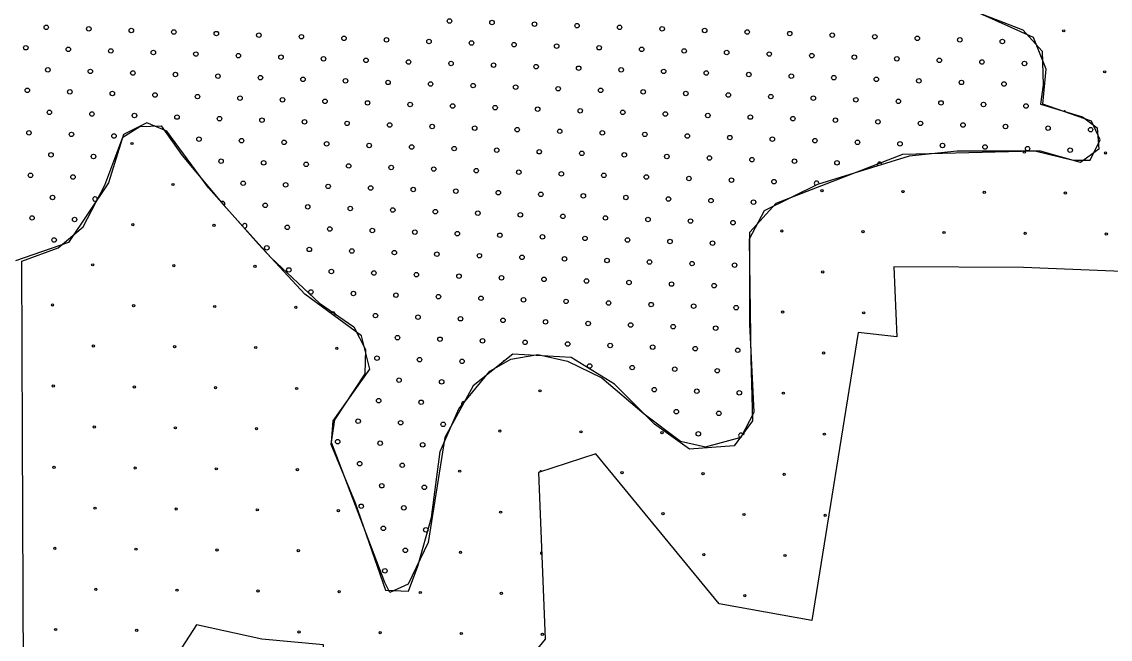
# Model space of a CAD drawing. Extents: x 1612280 to 1883141, y 560852 to 780851.
# Drawn here: x 1800319 to 1805479, y 648821 to 651748 of the extents above; entities that cross this region are included whole.
import ezdxf

# ---------------------------------------------------------------- set-up
doc = ezdxf.new("R2010")
doc.units = 0
for name, color, linetype in [('DESIGN - EROSION CONTROL - Devices', 7, 'Continuous'), ('DESIGN - SCRATCH - User 1', 7, 'Continuous'), ('DESIGN - TRAFFIC CONTROL PERMANENT - Pavement Marking Text', 7, 'Continuous')]:
    doc.layers.add(name, color=color, linetype=linetype)

msp = doc.modelspace()

# ---------------------------------------------------------------- linework, layer by layer
at = {"layer": 'DESIGN - EROSION CONTROL - Devices'}
for centre in [(1805258.6, 651704.7), (1805258.6, 651704.7), (1805452.8, 651510.5), (1805452.8, 651510.5), (1800841.9, 651170.8), (1800841.9, 651170.8), (1805072, 651129.7), (1805072, 651129.7), (1805456.5, 651126), (1805456.5, 651126), (1801036, 650976.6), (1801036, 650976.6), (1804112.5, 650946.8), (1804112.5, 650946.8), (1804497, 650943), (1804497, 650943), (1804881.6, 650939.3), (1804881.6, 650939.3), (1805266.1, 650935.6), (1805266.1, 650935.6), (1800845.6, 650786.2), (1800845.6, 650786.2), (1801230.2, 650782.5), (1801230.2, 650782.5), (1803922, 650756.4), (1803922, 650756.4), (1804306.6, 650752.6), (1804306.6, 650752.6), (1804691.2, 650748.9), (1804691.2, 650748.9), (1805075.7, 650745.2), (1805075.7, 650745.2), (1805460.3, 650741.4), (1805460.3, 650741.4), (1800655.2, 650595.8), (1800655.2, 650595.8), (1801039.8, 650592.1), (1801039.8, 650592.1), (1801424.3, 650588.4), (1801424.3, 650588.4), (1804116.2, 650562.2), (1804116.2, 650562.2), (1800464.8, 650405.4), (1800464.8, 650405.4), (1800849.4, 650401.7), (1800849.4, 650401.7), (1801233.9, 650398), (1801233.9, 650398), (1801618.5, 650394.2), (1801618.5, 650394.2), (1803925.8, 650371.8), (1803925.8, 650371.8), (1804310.3, 650368.1), (1804310.3, 650368.1), (1800658.9, 650211.3), (1800658.9, 650211.3), (1801043.5, 650207.5), (1801043.5, 650207.5), (1801428.1, 650203.8), (1801428.1, 650203.8), (1801812.6, 650200.1), (1801812.6, 650200.1), (1804119.9, 650177.7), (1804119.9, 650177.7), (1800468.5, 650020.9), (1800468.5, 650020.9), (1800853.1, 650017.1), (1800853.1, 650017.1), (1801237.6, 650013.4), (1801237.6, 650013.4), (1801622.2, 650009.7), (1801622.2, 650009.7), (1802775.9, 649998.5), (1802775.9, 649998.5), (1803929.5, 649987.3), (1803929.5, 649987.3), (1800662.7, 649826.7), (1800662.7, 649826.7), (1801047.2, 649823), (1801047.2, 649823), (1801431.8, 649819.3), (1801431.8, 649819.3), (1802585.4, 649808.1), (1802585.4, 649808.1), (1802970, 649804.3), (1802970, 649804.3), (1803354.5, 649800.6), (1803354.5, 649800.6), (1804123.7, 649793.1), (1804123.7, 649793.1), (1800472.3, 649636.3), (1800472.3, 649636.3), (1800856.8, 649632.6), (1800856.8, 649632.6), (1801241.4, 649628.8), (1801241.4, 649628.8), (1801625.9, 649625.1), (1801625.9, 649625.1), (1802395, 649617.6), (1802395, 649617.6), (1803164.1, 649610.2), (1803164.1, 649610.2), (1803548.7, 649606.4), (1803548.7, 649606.4), (1803933.2, 649602.7), (1803933.2, 649602.7), (1800666.4, 649442.2), (1800666.4, 649442.2), (1801051, 649438.4), (1801051, 649438.4), (1801435.5, 649434.7), (1801435.5, 649434.7), (1801820.1, 649431), (1801820.1, 649431), (1802589.2, 649423.5), (1802589.2, 649423.5), (1803358.3, 649416), (1803358.3, 649416), (1803742.8, 649412.3), (1803742.8, 649412.3), (1804127.4, 649408.6), (1804127.4, 649408.6), (1800476, 649251.8), (1800476, 649251.8), (1800860.6, 649248), (1800860.6, 649248), (1801245.1, 649244.3), (1801245.1, 649244.3), (1801629.7, 649240.6), (1801629.7, 649240.6), (1802398.8, 649233.1), (1802398.8, 649233.1), (1803552.4, 649221.9), (1803552.4, 649221.9), (1803937, 649218.2), (1803937, 649218.2), (1800670.1, 649057.6), (1800670.1, 649057.6), (1801054.7, 649053.9), (1801054.7, 649053.9), (1801439.3, 649050.1), (1801439.3, 649050.1), (1801823.8, 649046.4), (1801823.8, 649046.4), (1802208.4, 649042.7), (1802208.4, 649042.7), (1802592.9, 649038.9), (1802592.9, 649038.9), (1803746.6, 649027.7), (1803746.6, 649027.7), (1800479.7, 648867.2), (1800479.7, 648867.2), (1800864.3, 648863.5), (1800864.3, 648863.5), (1801633.4, 648856), (1801633.4, 648856), (1802017.9, 648852.3), (1802017.9, 648852.3), (1802402.5, 648848.5), (1802402.5, 648848.5), (1802787.1, 648844.8), (1802787.1, 648844.8)]:
    msp.add_circle(centre, 5.28, dxfattribs=at)
for centre, start, end in [((1805262.4, 651320.1), 354.411, 147.2623), ((1803739.1, 649796.9), 242.5044, 63.1654), ((1802779.6, 649613.9), 23.2504, 192.9865), ((1802783.3, 649229.4), 91.8748, 272.6721)]:
    msp.add_arc(centre, 5.28, start, end, dxfattribs=at)
at = {"layer": 'DESIGN - SCRATCH - User 1'}
for points in [[(1804495.9, 651120.5), (1805121.7, 651136.5), (1805303.7, 651091.8), (1805383.6, 651091.8), (1805431.4, 651187.6), (1805389.9, 651277.1), (1805160, 651357), (1805176, 651523.2), (1805115.3, 651673.4), (1804815.2, 651807.6), (1804502.3, 651935.4), (1804278.8, 651925.8), (1804199, 651986.5), (1803953.1, 652085.6), (1803857.3, 652184.7), (1803838.2, 652449.9), (1803962.7, 652692.8), (1803991.4, 652820.6), (1804045.7, 653002.7), (1804151.9, 653135.1)], [(1804495.9, 651120.5), (1805121.7, 651136.5), (1805303.7, 651091.8), (1805383.6, 651091.8), (1805431.4, 651187.6), (1805389.9, 651277.1), (1805160, 651357), (1805176, 651523.2), (1805115.3, 651673.4), (1804815.2, 651807.6), (1804502.3, 651935.4), (1804278.8, 651925.8), (1804199, 651986.5), (1803953.1, 652085.6), (1803857.3, 652184.7), (1803838.2, 652449.9), (1803962.7, 652692.8), (1803991.4, 652820.6), (1804045.7, 653002.7), (1804151.9, 653135.1)], [(1804761.8, 651825.9), (1805065.4, 651708.7), (1805156.5, 651608.9), (1805160.9, 651448.3), (1805147.8, 651357.2), (1805347.4, 651296.4), (1805416.8, 651244.3), (1805425.5, 651144.5), (1805337.6, 651079.9)], [(1804761.8, 651825.9), (1805065.4, 651708.7), (1805156.5, 651608.9), (1805160.9, 651448.3), (1805147.8, 651357.2), (1805347.4, 651296.4), (1805416.8, 651244.3), (1805425.5, 651144.5), (1805337.6, 651079.9)], [(1805337.6, 651079.9), (1805148.3, 651135.1), (1804753.8, 651135.1), (1804525.1, 651111.4), (1804091.2, 650977.2), (1803838.8, 650850.9), (1803767.8, 650716.7), (1803775.7, 650148.4), (1803783.6, 649856.3), (1803696.8, 649737.9), (1803483.8, 649722.1), (1803318.1, 649840.5), (1803128.8, 650030), (1802923.7, 650156.3), (1802647.6, 650172.1), (1802458.3, 650022.1), (1802324.2, 649777.4), (1802245.3, 649280.1), (1802150.6, 649082.8), (1802063.9, 649043.3), (1802040.2, 649090.7), (1801787.7, 649753.7), (1801795.6, 649856.3), (1801969.2, 650101), (1801929.7, 650258.9), (1801661.5, 650456.3), (1801440.6, 650693.1), (1801204, 650961.4), (1801006.8, 651229.8), (1800912.1, 651269.3), (1800801.7, 651214), (1800730.7, 650985.1), (1800541.4, 650701), (1800289.8, 650615)], [(1805337.6, 651079.9), (1805148.3, 651135.1), (1804753.8, 651135.1), (1804525.1, 651111.4), (1804091.2, 650977.2), (1803838.8, 650850.9), (1803767.8, 650716.7), (1803775.7, 650148.4), (1803783.6, 649856.3), (1803696.8, 649737.9), (1803483.8, 649722.1), (1803318.1, 649840.5), (1803128.8, 650030), (1802923.7, 650156.3), (1802647.6, 650172.1), (1802458.3, 650022.1), (1802324.2, 649777.4), (1802245.3, 649280.1), (1802150.6, 649082.8), (1802063.9, 649043.3), (1802040.2, 649090.7), (1801787.7, 649753.7), (1801795.6, 649856.3), (1801969.2, 650101), (1801929.7, 650258.9), (1801661.5, 650456.3), (1801440.6, 650693.1), (1801204, 650961.4), (1801006.8, 651229.8), (1800912.1, 651269.3), (1800801.7, 651214), (1800730.7, 650985.1), (1800541.4, 650701), (1800289.8, 650615)], [(1800329, 648292.5), (1800322.7, 649784.8), (1800319.5, 650612.5), (1800491.9, 650676.4), (1800610, 650775.4), (1800712.2, 650973.6), (1800798.4, 651200.5), (1800878.2, 651251.6), (1800980.4, 651254.8), (1801079.4, 651114.2), (1801274.2, 650880.9), (1801500.9, 650628.4), (1801730.8, 650414.3), (1801893.6, 650302.5), (1801947.9, 650193.8), (1801944.7, 650078.8), (1801801, 649861.5), (1801785, 649746.5), (1801900, 649468.4), (1802043.7, 649053), (1802152.2, 649049.8), (1802196.9, 649168.1), (1802260.8, 649398.1), (1802302.3, 649711.3), (1802391.7, 649912.6)], [(1800329, 648292.5), (1800322.7, 649784.8), (1800319.5, 650612.5), (1800491.9, 650676.4), (1800610, 650775.4), (1800712.2, 650973.6), (1800798.4, 651200.5), (1800878.2, 651251.6), (1800980.4, 651254.8), (1801079.4, 651114.2), (1801274.2, 650880.9), (1801500.9, 650628.4), (1801730.8, 650414.3), (1801893.6, 650302.5), (1801947.9, 650193.8), (1801944.7, 650078.8), (1801801, 649861.5), (1801785, 649746.5), (1801900, 649468.4), (1802043.7, 649053), (1802152.2, 649049.8), (1802196.9, 649168.1), (1802260.8, 649398.1), (1802302.3, 649711.3), (1802391.7, 649912.6)], [(1802391.7, 649912.6), (1802538.6, 650091.5), (1802637.6, 650149.1), (1802765.3, 650171.4), (1802905.8, 650139.5), (1803068.6, 650059.6), (1803269.8, 649890.2), (1803442.2, 649759.2), (1803560.4, 649733.6), (1803729.6, 649778.4), (1803790.3, 649896.6), (1803771.1, 650315.2), (1803771.1, 650749.8), (1803895.6, 650887.3), (1804495.9, 651120.5)], [(1802391.7, 649912.6), (1802538.6, 650091.5), (1802637.6, 650149.1), (1802765.3, 650171.4), (1802905.8, 650139.5), (1803068.6, 650059.6), (1803269.8, 649890.2), (1803442.2, 649759.2), (1803560.4, 649733.6), (1803729.6, 649778.4), (1803790.3, 649896.6), (1803771.1, 650315.2), (1803771.1, 650749.8), (1803895.6, 650887.3), (1804495.9, 651120.5)], [(1806050.3, 650868.7), (1805919.6, 650533.9), (1805496.3, 650565.3), (1805067.7, 650583.6), (1804453.6, 650586.2), (1804466.8, 650254.1)], [(1806050.3, 650868.7), (1805919.6, 650533.9), (1805496.3, 650565.3), (1805067.7, 650583.6), (1804453.6, 650586.2), (1804466.8, 650254.1)], [(1804466.8, 650254.1), (1804283.9, 650275), (1804064.4, 648909.8), (1803625.4, 648988.2), (1803040, 649699.6)], [(1804466.8, 650254.1), (1804283.9, 650275), (1804064.4, 648909.8), (1803625.4, 648988.2), (1803040, 649699.6)], [(1803040, 649699.6), (1802768.2, 649610.7), (1802799.6, 648820.8), (1802693.2, 648690.9), (1801748, 648666.2), (1801749.1, 648794.7), (1801456.4, 648820.8), (1801148, 648888.8), (1801012.1, 648679.6), (1800850.1, 648679.6), (1800808.3, 648423.3), (1800329, 648292.5)], [(1803040, 649699.6), (1802768.2, 649610.7), (1802799.6, 648820.8), (1802693.2, 648690.9), (1801748, 648666.2), (1801749.1, 648794.7), (1801456.4, 648820.8), (1801148, 648888.8), (1801012.1, 648679.6), (1800850.1, 648679.6), (1800808.3, 648423.3), (1800329, 648292.5)]]:
    msp.add_lwpolyline(points, dxfattribs=at)
at = {"layer": 'DESIGN - TRAFFIC CONTROL PERMANENT - Pavement Marking Text'}
for centre in [(1802346.7, 651751.4), (1802346.7, 651751.4), (1802548.3, 651743.9), (1802548.3, 651743.9), (1802749.9, 651736.5), (1802749.9, 651736.5), (1802951.5, 651729), (1802951.5, 651729), (1800435.1, 651721.5), (1800435.1, 651721.5), (1800636.7, 651714.1), (1800636.7, 651714.1), (1800838.4, 651706.6), (1800838.4, 651706.6), (1801040, 651699.1), (1801040, 651699.1), (1801241.6, 651691.7), (1801241.6, 651691.7), (1801443.2, 651684.2), (1801443.2, 651684.2), (1801644.8, 651676.7), (1801644.8, 651676.7), (1803153.1, 651721.5), (1803153.1, 651721.5), (1803354.7, 651714.1), (1803354.7, 651714.1), (1803556.4, 651706.6), (1803556.4, 651706.6), (1803758, 651699.1), (1803758, 651699.1), (1803959.6, 651691.7), (1803959.6, 651691.7), (1804161.2, 651684.2), (1804161.2, 651684.2), (1804362.8, 651676.7), (1804362.8, 651676.7), (1800338.1, 651624.5), (1800338.1, 651624.5), (1801846.4, 651669.3), (1801846.4, 651669.3), (1802048, 651661.8), (1802048, 651661.8), (1802249.6, 651654.3), (1802249.6, 651654.3), (1802451.2, 651646.9), (1802451.2, 651646.9), (1802652.8, 651639.4), (1802652.8, 651639.4), (1802854.5, 651631.9), (1802854.5, 651631.9), (1803056.1, 651624.5), (1803056.1, 651624.5), (1804564.4, 651669.3), (1804564.4, 651669.3), (1804766, 651661.8), (1804766, 651661.8), (1804967.6, 651654.3), (1804967.6, 651654.3), (1800539.7, 651617), (1800539.7, 651617), (1800741.3, 651609.5), (1800741.3, 651609.5), (1800942.9, 651602.1), (1800942.9, 651602.1), (1801144.5, 651594.6), (1801144.5, 651594.6), (1801346.1, 651587.1), (1801346.1, 651587.1), (1801547.7, 651579.6), (1801547.7, 651579.6), (1801749.3, 651572.2), (1801749.3, 651572.2), (1803257.7, 651617), (1803257.7, 651617), (1803459.3, 651609.5), (1803459.3, 651609.5), (1803660.9, 651602.1), (1803660.9, 651602.1), (1803862.5, 651594.6), (1803862.5, 651594.6), (1804064.1, 651587.1), (1804064.1, 651587.1), (1804265.7, 651579.6), (1804265.7, 651579.6), (1804467.3, 651572.2), (1804467.3, 651572.2), (1800442.6, 651519.9), (1800442.6, 651519.9), (1801950.9, 651564.7), (1801950.9, 651564.7), (1802152.6, 651557.2), (1802152.6, 651557.2), (1802354.2, 651549.8), (1802354.2, 651549.8), (1802555.8, 651542.3), (1802555.8, 651542.3), (1802757.4, 651534.8), (1802757.4, 651534.8), (1802959, 651527.4), (1802959, 651527.4), (1803160.6, 651519.9), (1803160.6, 651519.9), (1804668.9, 651564.7), (1804668.9, 651564.7), (1804870.6, 651557.2), (1804870.6, 651557.2), (1805072.2, 651549.8), (1805072.2, 651549.8), (1800644.2, 651512.4), (1800644.2, 651512.4), (1800845.8, 651505), (1800845.8, 651505), (1801047.4, 651497.5), (1801047.4, 651497.5), (1801249, 651490), (1801249, 651490), (1801450.6, 651482.6), (1801450.6, 651482.6), (1801652.3, 651475.1), (1801652.3, 651475.1), (1801853.9, 651467.6), (1801853.9, 651467.6), (1803362.2, 651512.4), (1803362.2, 651512.4), (1803563.8, 651505), (1803563.8, 651505), (1803765.4, 651497.5), (1803765.4, 651497.5), (1803967, 651490), (1803967, 651490), (1804168.7, 651482.6), (1804168.7, 651482.6), (1804370.3, 651475.1), (1804370.3, 651475.1), (1804571.9, 651467.6), (1804571.9, 651467.6), (1800345.5, 651422.8), (1800345.5, 651422.8), (1802055.5, 651460.2), (1802055.5, 651460.2), (1802257.1, 651452.7), (1802257.1, 651452.7), (1802458.7, 651445.2), (1802458.7, 651445.2), (1802660.3, 651437.8), (1802660.3, 651437.8), (1802861.9, 651430.3), (1802861.9, 651430.3), (1803063.5, 651422.8), (1803063.5, 651422.8), (1804773.5, 651460.2), (1804773.5, 651460.2), (1804975.1, 651452.7), (1804975.1, 651452.7), (1800547.1, 651415.4), (1800547.1, 651415.4), (1800748.7, 651407.9), (1800748.7, 651407.9), (1800950.4, 651400.4), (1800950.4, 651400.4), (1801152, 651393), (1801152, 651393), (1801353.6, 651385.5), (1801353.6, 651385.5), (1801555.2, 651378), (1801555.2, 651378), (1801756.8, 651370.6), (1801756.8, 651370.6), (1803265.1, 651415.4), (1803265.1, 651415.4), (1803466.8, 651407.9), (1803466.8, 651407.9), (1803668.4, 651400.4), (1803668.4, 651400.4), (1803870, 651393), (1803870, 651393), (1804071.6, 651385.5), (1804071.6, 651385.5), (1804273.2, 651378), (1804273.2, 651378), (1804474.8, 651370.6), (1804474.8, 651370.6), (1800450.1, 651318.3), (1800450.1, 651318.3), (1801958.4, 651363.1), (1801958.4, 651363.1), (1802160, 651355.6), (1802160, 651355.6), (1802361.6, 651348.2), (1802361.6, 651348.2), (1802563.2, 651340.7), (1802563.2, 651340.7), (1802764.8, 651333.2), (1802764.8, 651333.2), (1802966.5, 651325.8), (1802966.5, 651325.8), (1803168.1, 651318.3), (1803168.1, 651318.3), (1804676.4, 651363.1), (1804676.4, 651363.1), (1804878, 651355.6), (1804878, 651355.6), (1805079.6, 651348.2), (1805079.6, 651348.2), (1800651.7, 651310.8), (1800651.7, 651310.8), (1800853.3, 651303.4), (1800853.3, 651303.4), (1801054.9, 651295.9), (1801054.9, 651295.9), (1801256.5, 651288.4), (1801256.5, 651288.4), (1801458.1, 651281), (1801458.1, 651281), (1801659.7, 651273.5), (1801659.7, 651273.5), (1801861.3, 651266), (1801861.3, 651266), (1803369.7, 651310.8), (1803369.7, 651310.8), (1803571.3, 651303.4), (1803571.3, 651303.4), (1803772.9, 651295.9), (1803772.9, 651295.9), (1803974.5, 651288.4), (1803974.5, 651288.4), (1804176.1, 651281), (1804176.1, 651281), (1804377.7, 651273.5), (1804377.7, 651273.5), (1804579.3, 651266), (1804579.3, 651266), (1800353, 651221.2), (1800353, 651221.2), (1800554.6, 651213.8), (1800554.6, 651213.8), (1802062.9, 651258.6), (1802062.9, 651258.6), (1802264.6, 651251.1), (1802264.6, 651251.1), (1802466.2, 651243.6), (1802466.2, 651243.6), (1802667.8, 651236.2), (1802667.8, 651236.2), (1802869.4, 651228.7), (1802869.4, 651228.7), (1803071, 651221.2), (1803071, 651221.2), (1803272.6, 651213.8), (1803272.6, 651213.8), (1804781, 651258.6), (1804781, 651258.6), (1804982.6, 651251.1), (1804982.6, 651251.1), (1805184.2, 651243.6), (1805184.2, 651243.6), (1805385.8, 651236.2), (1805385.8, 651236.2), (1800756.2, 651206.3), (1800756.2, 651206.3), (1801159.4, 651191.4), (1801159.4, 651191.4), (1801361, 651183.9), (1801361, 651183.9), (1801562.7, 651176.4), (1801562.7, 651176.4), (1801764.3, 651169), (1801764.3, 651169), (1801965.9, 651161.5), (1801965.9, 651161.5), (1803474.2, 651206.3), (1803474.2, 651206.3), (1803675.8, 651198.8), (1803675.8, 651198.8), (1803877.4, 651191.4), (1803877.4, 651191.4), (1804079, 651183.9), (1804079, 651183.9), (1804280.7, 651176.4), (1804280.7, 651176.4), (1804482.3, 651169), (1804482.3, 651169), (1804683.9, 651161.5), (1804683.9, 651161.5), (1800457.5, 651116.7), (1800457.5, 651116.7), (1800659.1, 651109.2), (1800659.1, 651109.2), (1802167.5, 651154), (1802167.5, 651154), (1802369.1, 651146.6), (1802369.1, 651146.6), (1802570.7, 651139.1), (1802570.7, 651139.1), (1802772.3, 651131.6), (1802772.3, 651131.6), (1802973.9, 651124.2), (1802973.9, 651124.2), (1803175.5, 651116.7), (1803175.5, 651116.7), (1803377.1, 651109.2), (1803377.1, 651109.2), (1804885.5, 651154), (1804885.5, 651154), (1805087.1, 651146.6), (1805087.1, 651146.6), (1805288.7, 651139.1), (1805288.7, 651139.1), (1801264, 651086.8), (1801264, 651086.8), (1801465.6, 651079.4), (1801465.6, 651079.4), (1801667.2, 651071.9), (1801667.2, 651071.9), (1801868.8, 651064.4), (1801868.8, 651064.4), (1802070.4, 651057), (1802070.4, 651057), (1803578.8, 651101.8), (1803578.8, 651101.8), (1803780.4, 651094.3), (1803780.4, 651094.3), (1803982, 651086.8), (1803982, 651086.8), (1804183.6, 651079.4), (1804183.6, 651079.4), (1800360.5, 651019.6), (1800360.5, 651019.6), (1800562.1, 651012.2), (1800562.1, 651012.2), (1802272, 651049.5), (1802272, 651049.5), (1802473.6, 651042), (1802473.6, 651042), (1802675.2, 651034.6), (1802675.2, 651034.6), (1802876.9, 651027.1), (1802876.9, 651027.1), (1803078.5, 651019.6), (1803078.5, 651019.6), (1803280.1, 651012.2), (1803280.1, 651012.2), (1803481.7, 651004.7), (1803481.7, 651004.7), (1801368.5, 650982.3), (1801368.5, 650982.3), (1801570.1, 650974.8), (1801570.1, 650974.8), (1801771.7, 650967.4), (1801771.7, 650967.4), (1801973.3, 650959.9), (1801973.3, 650959.9), (1802175, 650952.4), (1802175, 650952.4), (1803683.3, 650997.2), (1803683.3, 650997.2), (1803884.9, 650989.8), (1803884.9, 650989.8), (1800465, 650915.1), (1800465, 650915.1), (1802376.6, 650945), (1802376.6, 650945), (1802578.2, 650937.5), (1802578.2, 650937.5), (1802779.8, 650930), (1802779.8, 650930), (1802981.4, 650922.5), (1802981.4, 650922.5), (1803183, 650915.1), (1803183, 650915.1), (1803384.6, 650907.6), (1803384.6, 650907.6), (1803586.2, 650900.1), (1803586.2, 650900.1), (1801473.1, 650877.7), (1801473.1, 650877.7), (1801674.7, 650870.3), (1801674.7, 650870.3), (1801876.3, 650862.8), (1801876.3, 650862.8), (1802077.9, 650855.3), (1802077.9, 650855.3), (1802279.5, 650847.9), (1802279.5, 650847.9), (1803787.8, 650892.7), (1803787.8, 650892.7), (1800367.9, 650818), (1800367.9, 650818), (1800569.5, 650810.5), (1800569.5, 650810.5), (1802481.1, 650840.4), (1802481.1, 650840.4), (1802682.7, 650832.9), (1802682.7, 650832.9), (1802884.3, 650825.5), (1802884.3, 650825.5), (1803085.9, 650818), (1803085.9, 650818), (1803287.5, 650810.5), (1803287.5, 650810.5), (1803489.2, 650803.1), (1803489.2, 650803.1), (1801577.6, 650773.2), (1801577.6, 650773.2), (1801779.2, 650765.7), (1801779.2, 650765.7), (1801980.8, 650758.3), (1801980.8, 650758.3), (1802182.4, 650750.8), (1802182.4, 650750.8), (1803690.8, 650795.6), (1803690.8, 650795.6), (1800472.5, 650713.5), (1800472.5, 650713.5), (1802384, 650743.3), (1802384, 650743.3), (1802585.6, 650735.9), (1802585.6, 650735.9), (1802787.3, 650728.4), (1802787.3, 650728.4), (1802988.9, 650720.9), (1802988.9, 650720.9), (1803190.5, 650713.5), (1803190.5, 650713.5), (1803392.1, 650706), (1803392.1, 650706), (1803593.7, 650698.5), (1803593.7, 650698.5), (1801480.5, 650676.1), (1801480.5, 650676.1), (1801682.1, 650668.7), (1801682.1, 650668.7), (1801883.7, 650661.2), (1801883.7, 650661.2), (1802085.3, 650653.7), (1802085.3, 650653.7), (1802287, 650646.3), (1802287, 650646.3), (1802488.6, 650638.8), (1802488.6, 650638.8), (1802690.2, 650631.3), (1802690.2, 650631.3), (1802891.8, 650623.9), (1802891.8, 650623.9), (1803093.4, 650616.4), (1803093.4, 650616.4), (1803295, 650608.9), (1803295, 650608.9), (1803496.6, 650601.5), (1803496.6, 650601.5), (1803698.2, 650594), (1803698.2, 650594), (1801585.1, 650571.6), (1801585.1, 650571.6), (1801786.7, 650564.1), (1801786.7, 650564.1), (1801988.3, 650556.7), (1801988.3, 650556.7), (1802189.9, 650549.2), (1802189.9, 650549.2), (1802391.5, 650541.7), (1802391.5, 650541.7), (1802593.1, 650534.3), (1802593.1, 650534.3), (1802794.7, 650526.8), (1802794.7, 650526.8), (1802996.3, 650519.3), (1802996.3, 650519.3), (1803197.9, 650511.9), (1803197.9, 650511.9), (1803399.5, 650504.4), (1803399.5, 650504.4), (1803601.2, 650496.9), (1803601.2, 650496.9), (1801689.6, 650467.1), (1801689.6, 650467.1), (1801891.2, 650459.6), (1801891.2, 650459.6), (1802092.8, 650452.1), (1802092.8, 650452.1), (1802294.4, 650444.7), (1802294.4, 650444.7), (1802496, 650437.2), (1802496, 650437.2), (1802697.6, 650429.7), (1802697.6, 650429.7), (1802899.3, 650422.3), (1802899.3, 650422.3), (1803100.9, 650414.8), (1803100.9, 650414.8), (1803302.5, 650407.3), (1803302.5, 650407.3), (1803504.1, 650399.9), (1803504.1, 650399.9), (1803705.7, 650392.4), (1803705.7, 650392.4), (1801995.7, 650355.1), (1801995.7, 650355.1), (1802197.4, 650347.6), (1802197.4, 650347.6), (1802399, 650340.1), (1802399, 650340.1), (1802600.6, 650332.7), (1802600.6, 650332.7), (1802802.2, 650325.2), (1802802.2, 650325.2), (1803003.8, 650317.7), (1803003.8, 650317.7), (1803205.4, 650310.3), (1803205.4, 650310.3), (1803407, 650302.8), (1803407, 650302.8), (1803608.6, 650295.3), (1803608.6, 650295.3), (1802100.3, 650250.5), (1802100.3, 650250.5), (1802301.9, 650243), (1802301.9, 650243), (1802503.5, 650235.6), (1802503.5, 650235.6), (1802705.1, 650228.1), (1802705.1, 650228.1), (1802906.7, 650220.6), (1802906.7, 650220.6), (1803108.3, 650213.2), (1803108.3, 650213.2), (1803309.9, 650205.7), (1803309.9, 650205.7), (1803511.6, 650198.2), (1803511.6, 650198.2), (1803713.2, 650190.8), (1803713.2, 650190.8), (1802003.2, 650153.4), (1802003.2, 650153.4), (1802204.8, 650146), (1802204.8, 650146), (1802406.4, 650138.5), (1802406.4, 650138.5), (1803011.3, 650116.1), (1803011.3, 650116.1), (1803212.9, 650108.6), (1803212.9, 650108.6), (1803414.5, 650101.2), (1803414.5, 650101.2), (1803616.1, 650093.7), (1803616.1, 650093.7), (1802107.7, 650048.9), (1802107.7, 650048.9), (1802309.4, 650041.4), (1802309.4, 650041.4), (1803317.4, 650004.1), (1803317.4, 650004.1), (1803519, 649996.6), (1803519, 649996.6), (1803720.6, 649989.2), (1803720.6, 649989.2), (1802010.7, 649951.8), (1802010.7, 649951.8), (1802212.3, 649944.4), (1802212.3, 649944.4), (1803421.9, 649899.6), (1803421.9, 649899.6), (1803623.6, 649892.1), (1803623.6, 649892.1), (1801913.6, 649854.8), (1801913.6, 649854.8), (1802115.2, 649847.3), (1802115.2, 649847.3), (1802316.8, 649839.8), (1802316.8, 649839.8), (1803526.5, 649795), (1803526.5, 649795), (1801816.5, 649757.7), (1801816.5, 649757.7), (1802018.1, 649750.2), (1802018.1, 649750.2), (1802219.8, 649742.8), (1802219.8, 649742.8), (1801921.1, 649653.2), (1801921.1, 649653.2), (1802122.7, 649645.7), (1802122.7, 649645.7), (1802025.6, 649548.6), (1802025.6, 649548.6), (1802227.2, 649541.1), (1802227.2, 649541.1), (1801928.5, 649451.5), (1801928.5, 649451.5), (1802130.2, 649444.1), (1802130.2, 649444.1), (1802033.1, 649347), (1802033.1, 649347), (1802234.7, 649339.5), (1802234.7, 649339.5), (1802137.6, 649242.5), (1802137.6, 649242.5), (1802040.5, 649145.4), (1802040.5, 649145.4)]:
    msp.add_circle(centre, 10.6, dxfattribs=at)
for centre, start, end in [((1804385.2, 651071.9), 357.4811, 216.8927), ((1804086.5, 650982.3), 341.1347, 245.3981), ((1800666.6, 650907.6), 337.9356, 314.7179), ((1801271.4, 650885.2), 310.5014, 132.3088), ((1801376, 650780.7), 248.076, 194.7342), ((1801794.1, 650362.5), 306.6641, 160.649), ((1802608, 650131), 84.4169, 172.3529), ((1802413.9, 649936.9), 72.3664, 230.1843), ((1803728.1, 649787.6), 31.085, 256.4425)]:
    msp.add_arc(centre, 10.6, start, end, dxfattribs=at)

doc.saveas('drawing.dxf')
